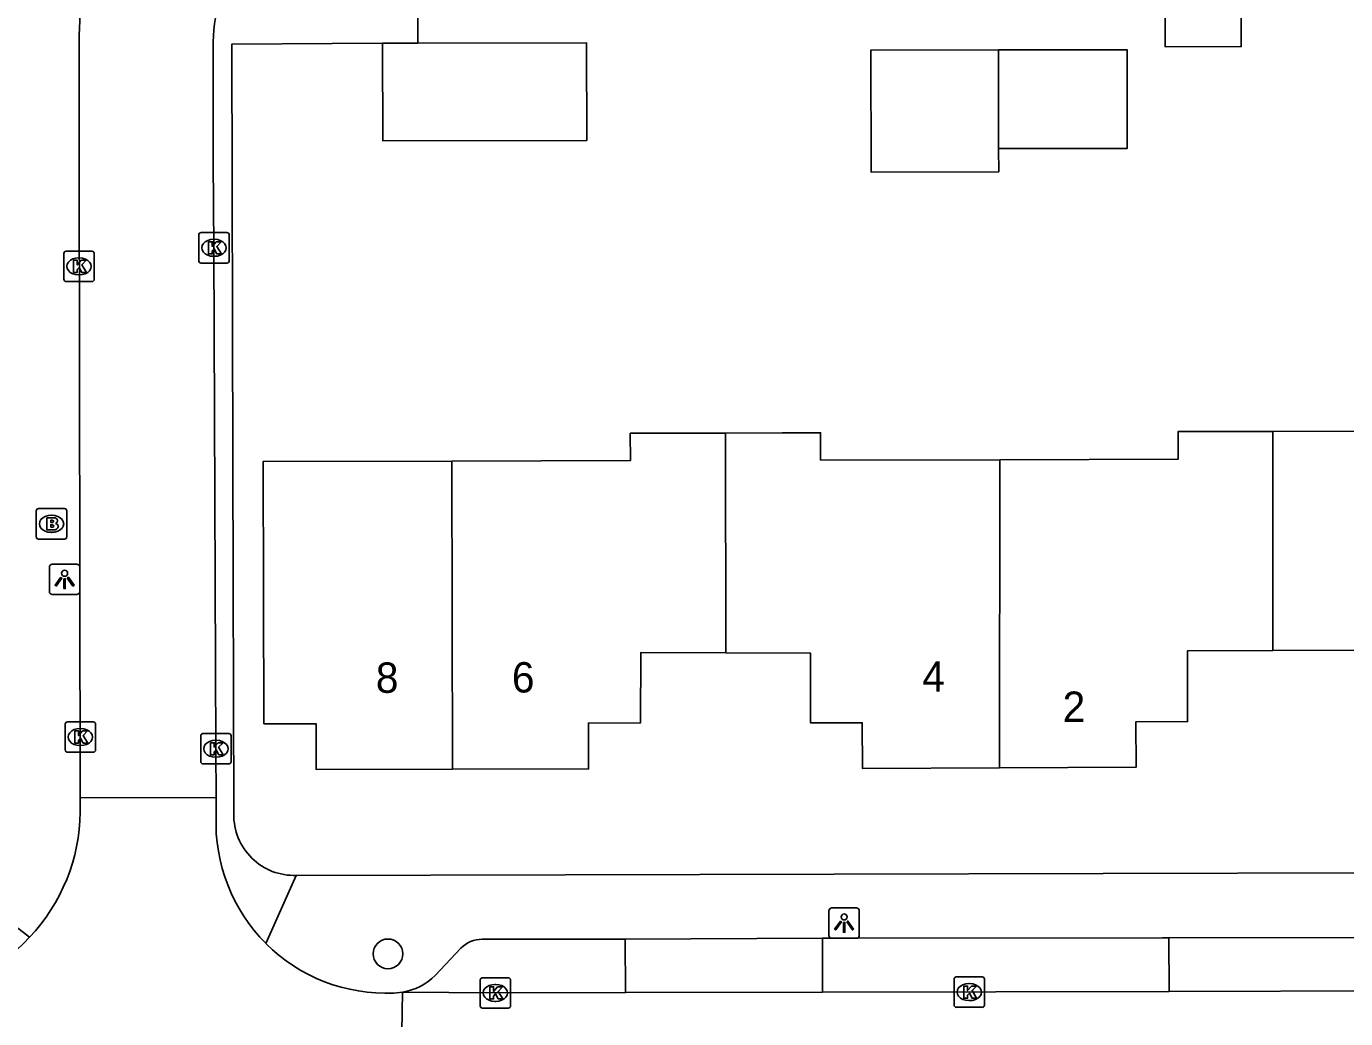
# Model space of a CAD drawing. Extents: x 160457 to 162082, y 388340 to 389736.
# Drawn here: x 160945.32 to 160988.73, y 388459.2 to 388491.85 of the extents above; entities that cross this region are included whole.
import ezdxf

# ---------------------------------------------------------------- set-up
doc = ezdxf.new("R2010")
doc.units = 0
for name, color, linetype in [('IMGEO_Boom', 7, 'Continuous'), ('IMGEO_Brandkraan', 7, 'Continuous'), ('IMGEO_Kolk', 7, 'Continuous'), ('IMGEO_Lichtpunt', 7, 'Continuous'), ('IMGEO_Muur', 7, 'Continuous'), ('IMGEO_Pand', 7, 'Continuous'), ('IMGEO_Pand_nummerreeks', 7, 'Continuous'), ('IMGEO_Parkeervlak_open', 7, 'Continuous'), ('IMGEO_Rijbaan_lokaal_open', 7, 'Continuous'), ('IMGEO_Voetpad_open', 7, 'Continuous')]:
    doc.layers.add(name, color=color, linetype=linetype)

msp = doc.modelspace()

# ---------------------------------------------------------------- linework, layer by layer
at = {"layer": 'IMGEO_Boom'}
msp.add_circle((160957.219, 388461.334), 0.489, dxfattribs=at)
at = {"layer": 'IMGEO_Brandkraan'}
for p, q in [((160945.648, 388475.056), (160945.648, 388475.908)), ((160945.723, 388475.982), (160946.575, 388475.982)), ((160946.649, 388475.908), (160946.649, 388475.056)), ((160946.136, 388475.762), (160946.161, 388475.762)), ((160946.575, 388474.982), (160945.723, 388474.982)), ((160946.159, 388475.202), (160946.134, 388475.202))]:
    msp.add_line(p, q, dxfattribs=at)
for points in [[(160945.648, 388475.056), (160945.648, 388475.908)], [(160945.723, 388475.982), (160946.575, 388475.982)], [(160946.649, 388475.908), (160946.649, 388475.056)], [(160945.996, 388475.682), (160945.996, 388475.282), (160946.209, 388475.282)], [(160946.227, 388475.682), (160945.996, 388475.682)], [(160946.175, 388475.601), (160946.121, 388475.601), (160946.121, 388475.525)], [(160946.121, 388475.525), (160946.174, 388475.525)], [(160946.183, 388475.449), (160946.121, 388475.449), (160946.121, 388475.368)], [(160946.575, 388474.982), (160945.723, 388474.982)], [(160946.121, 388475.368), (160946.183, 388475.368)]]:
    msp.add_lwpolyline(points, dxfattribs=at)
for centre, radius, start, end in [((160945.725, 388475.906), 0.0765, 91.552, 178.448), ((160945.725, 388475.906), 0.0765, 91.552, 178.448), ((160946.573, 388475.906), 0.0765, 1.552, 88.448), ((160946.573, 388475.906), 0.0765, 1.552, 88.448), ((160946.176, 388475.563), 0.0379, 267.8285, 90.9355), ((160946.184, 388475.408), 0.0404, 269.8759, 90.5077), ((160946.231, 388475.537), 0.145, 59.4692, 91.5367), ((160946.256, 388475.584), 0.0922, 285.5137, 58.1501), ((160946.261, 388475.392), 0.105, 301.3115, 78.989), ((160945.725, 388475.058), 0.0765, 181.552, 268.448), ((160945.725, 388475.058), 0.0765, 181.552, 268.448), ((160946.215, 388475.533), 0.251, 268.6676, 293.5347), ((160946.573, 388475.058), 0.0765, 271.552, 358.448), ((160946.573, 388475.058), 0.0765, 271.552, 358.448)]:
    msp.add_arc(centre, radius, start, end, dxfattribs=at)
for centre, major_axis, ratio, start_param, end_param in [((160946.135, 388475.482), (-0.387, 0.002), 0.722429, 4.712389, 7.853982), ((160946.16, 388475.482), (-0.39, 0.002), 0.717154, 1.570796, 4.712389)]:
    msp.add_ellipse(centre, major_axis=major_axis, ratio=ratio, start_param=start_param, end_param=end_param, dxfattribs=at)
at = {"layer": 'IMGEO_Kolk'}
for p, q in [((160950.994, 388484.136), (160950.994, 388484.988)), ((160951.069, 388485.062), (160951.921, 388485.062)), ((160951.995, 388484.988), (160951.995, 388484.136)), ((160951.482, 388484.842), (160951.507, 388484.842)), ((160946.553, 388483.526), (160946.553, 388484.378)), ((160946.628, 388484.452), (160947.48, 388484.452)), ((160947.041, 388484.232), (160947.066, 388484.232)), ((160947.554, 388484.378), (160947.554, 388483.526)), ((160951.505, 388484.282), (160951.48, 388484.282)), ((160947.064, 388483.672), (160947.039, 388483.672)), ((160951.921, 388484.062), (160951.069, 388484.062)), ((160947.48, 388483.452), (160946.628, 388483.452)), ((160946.597, 388468.041), (160946.597, 388468.893)), ((160946.672, 388468.967), (160947.524, 388468.967)), ((160947.598, 388468.893), (160947.598, 388468.041)), ((160947.085, 388468.747), (160947.11, 388468.747)), ((160951.056, 388467.656), (160951.056, 388468.508)), ((160951.131, 388468.582), (160951.983, 388468.582)), ((160952.057, 388468.508), (160952.057, 388467.656)), ((160947.108, 388468.187), (160947.083, 388468.187)), ((160951.544, 388468.362), (160951.569, 388468.362)), ((160947.524, 388467.967), (160946.672, 388467.967)), ((160951.983, 388467.582), (160951.131, 388467.582)), ((160951.567, 388467.802), (160951.542, 388467.802)), ((160960.251, 388459.624), (160960.251, 388460.476)), ((160960.326, 388460.55), (160961.178, 388460.55)), ((160960.739, 388460.33), (160960.764, 388460.33)), ((160961.252, 388460.476), (160961.252, 388459.624)), ((160975.842, 388459.649), (160975.842, 388460.501)), ((160975.917, 388460.575), (160976.769, 388460.575)), ((160976.33, 388460.355), (160976.355, 388460.355)), ((160976.843, 388460.501), (160976.843, 388459.649)), ((160960.762, 388459.77), (160960.737, 388459.77)), ((160976.353, 388459.795), (160976.328, 388459.795)), ((160961.178, 388459.55), (160960.326, 388459.55)), ((160976.769, 388459.575), (160975.917, 388459.575))]:
    msp.add_line(p, q, dxfattribs=at)
for points in [[(160950.994, 388484.136), (160950.994, 388484.988)], [(160951.069, 388485.062), (160951.921, 388485.062)], [(160951.995, 388484.988), (160951.995, 388484.136)], [(160951.315, 388484.762), (160951.438, 388484.762), (160951.438, 388484.611), (160951.568, 388484.762), (160951.732, 388484.762), (160951.586, 388484.611), (160951.739, 388484.362), (160951.587, 388484.362), (160951.502, 388484.526), (160951.438, 388484.459), (160951.438, 388484.362), (160951.315, 388484.362), (160951.315, 388484.762)], [(160946.553, 388483.526), (160946.553, 388484.378)], [(160946.628, 388484.452), (160947.48, 388484.452)], [(160946.874, 388484.152), (160946.997, 388484.152), (160946.997, 388484.001), (160947.127, 388484.152), (160947.291, 388484.152), (160947.145, 388484.001), (160947.298, 388483.752), (160947.146, 388483.752), (160947.061, 388483.916), (160946.997, 388483.849), (160946.997, 388483.752), (160946.874, 388483.752), (160946.874, 388484.152)], [(160947.554, 388484.378), (160947.554, 388483.526)], [(160951.921, 388484.062), (160951.069, 388484.062)], [(160947.48, 388483.452), (160946.628, 388483.452)], [(160946.597, 388468.041), (160946.597, 388468.893)], [(160946.672, 388468.967), (160947.524, 388468.967)], [(160947.598, 388468.893), (160947.598, 388468.041)], [(160946.918, 388468.667), (160947.041, 388468.667), (160947.041, 388468.516), (160947.171, 388468.667), (160947.335, 388468.667), (160947.189, 388468.516), (160947.342, 388468.267), (160947.19, 388468.267), (160947.105, 388468.431), (160947.041, 388468.364), (160947.041, 388468.267), (160946.918, 388468.267), (160946.918, 388468.667)], [(160951.056, 388467.656), (160951.056, 388468.508)], [(160951.131, 388468.582), (160951.983, 388468.582)], [(160952.057, 388468.508), (160952.057, 388467.656)], [(160951.377, 388468.282), (160951.5, 388468.282), (160951.5, 388468.131), (160951.63, 388468.282), (160951.794, 388468.282), (160951.648, 388468.131), (160951.801, 388467.882), (160951.649, 388467.882), (160951.564, 388468.046), (160951.5, 388467.979), (160951.5, 388467.882), (160951.377, 388467.882), (160951.377, 388468.282)], [(160947.524, 388467.967), (160946.672, 388467.967)], [(160951.983, 388467.582), (160951.131, 388467.582)], [(160960.251, 388459.624), (160960.251, 388460.476)], [(160960.326, 388460.55), (160961.178, 388460.55)], [(160960.572, 388460.25), (160960.695, 388460.25), (160960.695, 388460.099), (160960.825, 388460.25), (160960.989, 388460.25), (160960.843, 388460.099), (160960.996, 388459.85), (160960.844, 388459.85), (160960.759, 388460.014), (160960.695, 388459.947), (160960.695, 388459.85), (160960.572, 388459.85), (160960.572, 388460.25)], [(160961.252, 388460.476), (160961.252, 388459.624)], [(160975.842, 388459.649), (160975.842, 388460.501)], [(160975.917, 388460.575), (160976.769, 388460.575)], [(160976.163, 388460.275), (160976.286, 388460.275), (160976.286, 388460.124), (160976.416, 388460.275), (160976.58, 388460.275), (160976.434, 388460.124), (160976.587, 388459.875), (160976.435, 388459.875), (160976.35, 388460.039), (160976.286, 388459.972), (160976.286, 388459.875), (160976.163, 388459.875), (160976.163, 388460.275)], [(160976.843, 388460.501), (160976.843, 388459.649)], [(160961.178, 388459.55), (160960.326, 388459.55)], [(160976.769, 388459.575), (160975.917, 388459.575)]]:
    msp.add_lwpolyline(points, dxfattribs=at)
for centre, start, end in [((160951.071, 388484.986), 91.552, 178.448), ((160951.071, 388484.986), 91.552, 178.448), ((160951.919, 388484.986), 1.552, 88.448), ((160951.919, 388484.986), 1.552, 88.448), ((160946.63, 388484.376), 91.552, 178.448), ((160946.63, 388484.376), 91.552, 178.448), ((160947.478, 388484.376), 1.552, 88.448), ((160947.478, 388484.376), 1.552, 88.448), ((160951.071, 388484.138), 181.552, 268.448), ((160951.071, 388484.138), 181.552, 268.448), ((160951.919, 388484.138), 271.552, 358.448), ((160951.919, 388484.138), 271.552, 358.448), ((160946.63, 388483.528), 181.552, 268.448), ((160946.63, 388483.528), 181.552, 268.448), ((160947.478, 388483.528), 271.552, 358.448), ((160947.478, 388483.528), 271.552, 358.448), ((160946.674, 388468.891), 91.552, 178.448), ((160946.674, 388468.891), 91.552, 178.448), ((160947.522, 388468.891), 1.552, 88.448), ((160947.522, 388468.891), 1.552, 88.448), ((160951.133, 388468.506), 91.552, 178.448), ((160951.133, 388468.506), 91.552, 178.448), ((160951.981, 388468.506), 1.552, 88.448), ((160951.981, 388468.506), 1.552, 88.448), ((160946.674, 388468.043), 181.552, 268.448), ((160946.674, 388468.043), 181.552, 268.448), ((160947.522, 388468.043), 271.552, 358.448), ((160947.522, 388468.043), 271.552, 358.448), ((160951.133, 388467.658), 181.552, 268.448), ((160951.133, 388467.658), 181.552, 268.448), ((160951.981, 388467.658), 271.552, 358.448), ((160951.981, 388467.658), 271.552, 358.448), ((160960.328, 388460.474), 91.552, 178.448), ((160960.328, 388460.474), 91.552, 178.448), ((160961.176, 388460.474), 1.552, 88.448), ((160961.176, 388460.474), 1.552, 88.448), ((160975.919, 388460.499), 91.552, 178.448), ((160975.919, 388460.499), 91.552, 178.448), ((160976.767, 388460.499), 1.552, 88.448), ((160976.767, 388460.499), 1.552, 88.448), ((160960.328, 388459.626), 181.552, 268.448), ((160960.328, 388459.626), 181.552, 268.448), ((160961.176, 388459.626), 271.552, 358.448), ((160961.176, 388459.626), 271.552, 358.448), ((160975.919, 388459.651), 181.552, 268.448), ((160975.919, 388459.651), 181.552, 268.448), ((160976.767, 388459.651), 271.552, 358.448), ((160976.767, 388459.651), 271.552, 358.448)]:
    msp.add_arc(centre, 0.0765, start, end, dxfattribs=at)
for centre, major_axis, ratio, start_param, end_param in [((160951.481, 388484.562), (-0.387, 0.002), 0.722429, 4.712389, 7.853982), ((160951.506, 388484.562), (-0.39, 0.002), 0.717154, 1.570796, 4.712389), ((160947.04, 388483.952), (-0.387, 0.002), 0.722429, 4.712389, 7.853982), ((160947.065, 388483.952), (-0.39, 0.002), 0.717154, 1.570796, 4.712389), ((160947.084, 388468.467), (-0.387, 0.002), 0.722429, 4.712389, 7.853982), ((160947.109, 388468.467), (-0.39, 0.002), 0.717154, 1.570796, 4.712389), ((160951.543, 388468.082), (-0.387, 0.002), 0.722429, 4.712389, 7.853982), ((160951.568, 388468.082), (-0.39, 0.002), 0.717154, 1.570796, 4.712389), ((160960.738, 388460.05), (-0.387, 0.002), 0.722429, 4.712389, 7.853982), ((160960.763, 388460.05), (-0.39, 0.002), 0.717154, 1.570796, 4.712389), ((160976.329, 388460.075), (-0.387, 0.002), 0.722429, 4.712389, 7.853982), ((160976.354, 388460.075), (-0.39, 0.002), 0.717154, 1.570796, 4.712389)]:
    msp.add_ellipse(centre, major_axis=major_axis, ratio=ratio, start_param=start_param, end_param=end_param, dxfattribs=at)
at = {"layer": 'IMGEO_Lichtpunt'}
for p, q in [((160946.982, 388474.154), (160946.174, 388474.154)), ((160946.982, 388474.154), (160946.174, 388474.154)), ((160946.08, 388474.059), (160946.08, 388473.252)), ((160946.08, 388474.059), (160946.08, 388473.252)), ((160947.076, 388473.252), (160947.076, 388474.059)), ((160947.076, 388473.252), (160947.076, 388474.059)), ((160946.174, 388473.158), (160946.982, 388473.158)), ((160946.174, 388473.158), (160946.982, 388473.158)), ((160972.63, 388462.845), (160971.822, 388462.845)), ((160972.63, 388462.845), (160971.822, 388462.845)), ((160971.728, 388462.75), (160971.728, 388461.943)), ((160971.728, 388462.75), (160971.728, 388461.943)), ((160972.724, 388461.943), (160972.724, 388462.75)), ((160972.724, 388461.943), (160972.724, 388462.75)), ((160971.822, 388461.849), (160972.63, 388461.849)), ((160971.822, 388461.849), (160972.63, 388461.849))]:
    msp.add_line(p, q, dxfattribs=at)
for points in [[(160946.454, 388473.723), (160946.493, 388473.695), (160946.305, 388473.433), (160946.267, 388473.46), (160946.454, 388473.723)], [(160946.556, 388473.675), (160946.603, 388473.675), (160946.603, 388473.353), (160946.556, 388473.353), (160946.556, 388473.675)], [(160946.666, 388473.695), (160946.704, 388473.722), (160946.891, 388473.46), (160946.852, 388473.432), (160946.666, 388473.695)], [(160972.102, 388462.414), (160972.141, 388462.386), (160971.953, 388462.124), (160971.915, 388462.151), (160972.102, 388462.414)], [(160972.314, 388462.386), (160972.352, 388462.413), (160972.539, 388462.151), (160972.5, 388462.123), (160972.314, 388462.386)], [(160972.204, 388462.366), (160972.251, 388462.366), (160972.251, 388462.044), (160972.204, 388462.044), (160972.204, 388462.366)]]:
    msp.add_lwpolyline(points, dxfattribs=at)
for centre in [(160946.579, 388473.857), (160972.227, 388462.548)]:
    msp.add_circle(centre, 0.0994, dxfattribs=at)
for centre, start, end in [((160946.174, 388474.059), 90, 180), ((160946.174, 388474.059), 90, 180), ((160946.982, 388474.059), 0, 90), ((160946.982, 388474.059), 0, 90), ((160946.174, 388473.252), 180, 270), ((160946.174, 388473.252), 180, 270), ((160946.982, 388473.252), 270, 0), ((160946.982, 388473.252), 270, 360), ((160971.822, 388462.75), 90, 180), ((160971.822, 388462.75), 90, 180), ((160972.63, 388462.75), 0, 90), ((160972.63, 388462.75), 0, 90), ((160971.822, 388461.943), 180, 270), ((160971.822, 388461.943), 180, 270), ((160972.63, 388461.943), 270, 0), ((160972.63, 388461.943), 270, 360)]:
    msp.add_arc(centre, 0.0946, start, end, dxfattribs=at)
at = {"layer": 'IMGEO_Muur'}
msp.add_lwpolyline([(160952.118, 388477.531), (160952.084, 388491.265), (160957.04, 388491.294)], dxfattribs=at)
at = {"layer": 'IMGEO_Pand'}
for points in [[(160985.287, 388494.904), (160985.293, 388491.181), (160982.786, 388491.177), (160982.78, 388494.904)], [(160958.2, 388491.296), (160963.75, 388491.308), (160963.757, 388488.098), (160957.047, 388488.083), (160957.04, 388491.294)], [(160958.2, 388491.296), (160957.04, 388491.294)], [(160977.31, 388487.826), (160977.311, 388487.063), (160973.113, 388487.056), (160973.107, 388491.065), (160977.305, 388491.072)], [(160977.305, 388491.072), (160981.536, 388491.078), (160981.541, 388487.832), (160977.31, 388487.826)], [(160977.31, 388487.826), (160977.305, 388491.072)], [(160959.323, 388477.547), (160965.193, 388477.561), (160965.191, 388478.461), (160968.321, 388478.469)], [(160968.321, 388478.469), (160970.191, 388478.473), (160971.451, 388478.476), (160971.454, 388477.577), (160977.344, 388477.591)], [(160968.321, 388478.469), (160968.337, 388471.234)], [(160977.344, 388477.591), (160983.214, 388477.605), (160983.212, 388478.515), (160986.332, 388478.522)], [(160986.332, 388478.522), (160989.942, 388478.531), (160989.947, 388476.322), (160989.959, 388471.322), (160986.334, 388471.314)], [(160986.332, 388478.522), (160986.334, 388471.314)], [(160977.344, 388477.591), (160977.341, 388467.452)], [(160959.337, 388467.407), (160954.857, 388467.396), (160954.853, 388468.905), (160953.137, 388468.906), (160953.113, 388477.533), (160959.323, 388477.547)], [(160959.337, 388467.407), (160959.323, 388477.547)], [(160968.337, 388471.234), (160965.537, 388471.244), (160965.524, 388468.931), (160963.814, 388468.927), (160963.817, 388467.417), (160959.337, 388467.407)], [(160977.341, 388467.452), (160972.831, 388467.431), (160972.825, 388468.939), (160971.125, 388468.933), (160971.125, 388471.225), (160968.337, 388471.234)], [(160986.334, 388471.314), (160983.525, 388471.308), (160983.527, 388468.978), (160981.825, 388468.971), (160981.831, 388467.473), (160977.341, 388467.452)]]:
    msp.add_lwpolyline(points, dxfattribs=at)
at = {"layer": 'IMGEO_Parkeervlak_open'}
for points in [[(160965.031, 388460.059), (160965.027, 388461.82)], [(160971.515, 388461.851), (160971.515, 388460.073)], [(160982.917, 388460.099), (160982.914, 388461.859)]]:
    msp.add_lwpolyline(points, dxfattribs=at)
at = {"layer": 'IMGEO_Rijbaan_lokaal_open'}
for points in [[(160947.065, 388491.733), (160947.058, 388491.611), (160947.058, 388487.708), (160947.093, 388466.467)], [(160951.561, 388466.483), (160951.552, 388468.082), (160951.489, 388484.562), (160951.472, 388487.399), (160951.469, 388491.196), (160951.471, 388491.338)], [(160951.561, 388466.483), (160947.093, 388466.467)], [(160947.093, 388466.467), (160947.094, 388465.998)], [(160951.564, 388465.871), (160951.561, 388466.483)], [(160957.699, 388460.072), (160957.506, 388460.054), (160957.406, 388460.044)], [(160957.625, 388455.513), (160957.699, 388460.072)], [(160957.699, 388460.072), (160960.748, 388460.049), (160965.031, 388460.059)], [(160971.515, 388460.073), (160965.031, 388460.059)], [(160982.917, 388460.099), (160971.515, 388460.073)], [(160990.252, 388460.115), (160982.917, 388460.099)]]:
    msp.add_lwpolyline(points, dxfattribs=at)
for centre, radius, start, end in [((160957.082, 388491.581), 10.018, 147.4018, 179.1295), ((160956.864, 388491.239), 5.394, 145.4758, 178.9491), ((160940.985, 388466.075), 6.11, 316.6424, 359.2806), ((160957.162, 388465.64), 5.602, 177.6406, 225.0698), ((160940.978, 388466.08), 6.118, 274.0691, 316.6502), ((160957.16, 388465.639), 5.601, 225.0726, 272.5146)]:
    msp.add_arc(centre, radius, start, end, dxfattribs=at)
at = {"layer": 'IMGEO_Voetpad_open'}
for points in [[(160958.111, 388537.937), (160958.183, 388500), (160958.2, 388491.296)], [(160957.04, 388491.294), (160952.084, 388491.265), (160952.118, 388477.531), (160952.146, 388465.935)], [(160945.427, 388461.88), (160942.837, 388463.879)], [(160954.202, 388463.916), (160953.205, 388461.674)], [(160954.202, 388463.916), (160989.602, 388463.995), (161000.033, 388464.037), (161013.406, 388464.055)], [(160959.618, 388461.524), (160958.77, 388460.624)], [(160965.027, 388461.82), (160960.315, 388461.814)], [(160971.515, 388461.851), (160965.027, 388461.82)], [(160982.914, 388461.859), (160982.699, 388461.859), (160971.824, 388461.853), (160971.515, 388461.851)], [(160990.248, 388461.875), (160982.914, 388461.859)]]:
    msp.add_lwpolyline(points, dxfattribs=at)
for centre, radius, start, end in [((160954.133, 388465.902), 1.988, 179.0617, 271.9787), ((160960.33, 388460.794), 1.02, 90.8681, 134.3133), ((160957.364, 388462.036), 1.993, 279.6696, 314.8641)]:
    msp.add_arc(centre, radius, start, end, dxfattribs=at)

# ---------------------------------------------------------------- texts
at = {"layer": 'IMGEO_Pand_nummerreeks'}
for s, rotation, p in [('8', 0.1343, (160956.82, 388469.921)), ('6', 0.1343, (160961.296, 388469.932)), ('4', 0.2674, (160974.799, 388469.96)), ('2', 0.268, (160979.419, 388468.962))]:
    msp.add_text(s, height=1, rotation=rotation, dxfattribs=at).set_placement(p)

doc.saveas('drawing.dxf')
